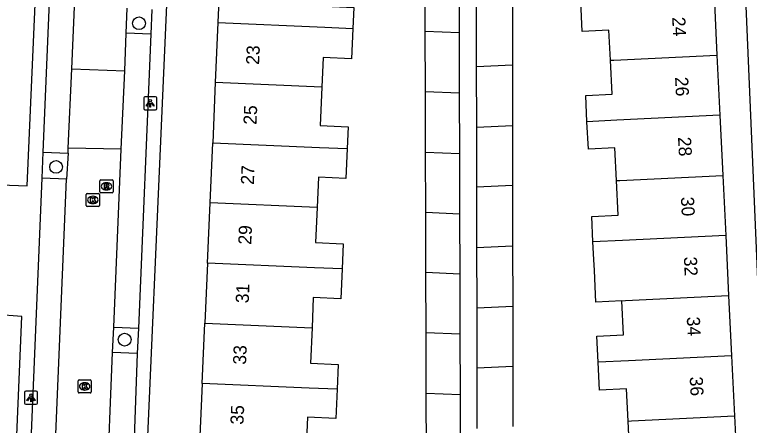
# Model space of a CAD drawing. Extents: x 162250 to 162654, y 380744 to 381605.
# Drawn here: x 162337.1 to 162393.2, y 381015.9 to 381047.3 of the extents above; entities that cross this region are included whole.
import ezdxf

# ---------------------------------------------------------------- set-up
doc = ezdxf.new("R2010")
doc.units = 0
for name, color, linetype in [('IMGEO_Boom', 7, 'Continuous'), ('IMGEO_Kolk', 7, 'Continuous'), ('IMGEO_Lichtpunt', 7, 'Continuous'), ('IMGEO_Pand', 7, 'Continuous'), ('IMGEO_Pand_nummerreeks', 7, 'Continuous'), ('IMGEO_Parkeervlak_open', 7, 'Continuous'), ('IMGEO_Rijbaan_lokaal_open', 7, 'Continuous'), ('IMGEO_Rioolput', 7, 'Continuous'), ('IMGEO_Voetpad_open', 7, 'Continuous')]:
    doc.layers.add(name, color=color, linetype=linetype)

msp = doc.modelspace()

# ---------------------------------------------------------------- linework, layer by layer
at = {"layer": 'IMGEO_Boom'}
for centre in [(162346.59, 381046.627), (162340.248, 381035.639), (162345.489, 381022.424)]:
    msp.add_circle(centre, 0.489, dxfattribs=at)
at = {"layer": 'IMGEO_Kolk'}
for p, q in [((162342.634, 381033.61), (162343.486, 381033.61)), ((162342.559, 381032.684), (162342.559, 381033.536)), ((162343.047, 381033.39), (162343.072, 381033.39)), ((162343.56, 381033.536), (162343.56, 381032.684)), ((162343.486, 381032.61), (162342.634, 381032.61)), ((162343.07, 381032.83), (162343.045, 381032.83)), ((162341.937, 381018.422), (162341.937, 381019.274)), ((162342.012, 381019.348), (162342.864, 381019.348)), ((162342.425, 381019.128), (162342.45, 381019.128)), ((162342.938, 381019.274), (162342.938, 381018.422)), ((162342.448, 381018.568), (162342.423, 381018.568)), ((162342.864, 381018.348), (162342.012, 381018.348))]:
    msp.add_line(p, q, dxfattribs=at)
for points in [[(162342.634, 381033.61), (162343.486, 381033.61)], [(162342.559, 381032.684), (162342.559, 381033.536)], [(162342.88, 381033.31), (162343.003, 381033.31), (162343.003, 381033.159), (162343.133, 381033.31), (162343.297, 381033.31), (162343.151, 381033.159), (162343.304, 381032.91), (162343.152, 381032.91), (162343.067, 381033.074), (162343.003, 381033.007), (162343.003, 381032.91), (162342.88, 381032.91), (162342.88, 381033.31)], [(162343.56, 381033.536), (162343.56, 381032.684)], [(162343.486, 381032.61), (162342.634, 381032.61)], [(162341.937, 381018.422), (162341.937, 381019.274)], [(162342.012, 381019.348), (162342.864, 381019.348)], [(162342.258, 381019.048), (162342.381, 381019.048), (162342.381, 381018.897), (162342.511, 381019.048), (162342.675, 381019.048), (162342.529, 381018.897), (162342.682, 381018.648), (162342.53, 381018.648), (162342.445, 381018.812), (162342.381, 381018.745), (162342.381, 381018.648), (162342.258, 381018.648), (162342.258, 381019.048)], [(162342.938, 381019.274), (162342.938, 381018.422)], [(162342.864, 381018.348), (162342.012, 381018.348)]]:
    msp.add_lwpolyline(points, dxfattribs=at)
for centre, start, end in [((162342.636, 381033.534), 91.552, 178.448), ((162342.636, 381033.534), 91.552, 178.448), ((162343.484, 381033.534), 1.552, 88.448), ((162343.484, 381033.534), 1.552, 88.448), ((162342.636, 381032.686), 181.552, 268.448), ((162342.636, 381032.686), 181.552, 268.448), ((162343.484, 381032.686), 271.552, 358.448), ((162343.484, 381032.686), 271.552, 358.448), ((162342.014, 381019.272), 91.552, 178.448), ((162342.014, 381019.272), 91.552, 178.448), ((162342.862, 381019.272), 1.552, 88.448), ((162342.862, 381019.272), 1.552, 88.448), ((162342.014, 381018.424), 181.552, 268.448), ((162342.014, 381018.424), 181.552, 268.448), ((162342.862, 381018.424), 271.552, 358.448), ((162342.862, 381018.424), 271.552, 358.448)]:
    msp.add_arc(centre, 0.0765, start, end, dxfattribs=at)
for centre, major_axis, ratio, start_param, end_param in [((162343.046, 381033.11), (-0.387, 0.002), 0.722429, 4.712389, 7.853982), ((162343.071, 381033.11), (-0.39, 0.002), 0.717154, 1.570796, 4.712389), ((162342.424, 381018.848), (-0.387, 0.002), 0.722429, 4.712389, 7.853982), ((162342.449, 381018.848), (-0.39, 0.002), 0.717154, 1.570796, 4.712389)]:
    msp.add_ellipse(centre, major_axis=major_axis, ratio=ratio, start_param=start_param, end_param=end_param, dxfattribs=at)
at = {"layer": 'IMGEO_Lichtpunt'}
for p, q in [((162346.944, 381040.909), (162346.944, 381040.102)), ((162346.944, 381040.909), (162346.944, 381040.102)), ((162347.846, 381041.004), (162347.038, 381041.004)), ((162347.846, 381041.004), (162347.038, 381041.004)), ((162347.94, 381040.102), (162347.94, 381040.909)), ((162347.94, 381040.102), (162347.94, 381040.909)), ((162347.038, 381040.008), (162347.846, 381040.008)), ((162347.038, 381040.008), (162347.846, 381040.008)), ((162337.832, 381018.382), (162337.832, 381017.575)), ((162337.832, 381018.382), (162337.832, 381017.575)), ((162338.734, 381018.477), (162337.926, 381018.477)), ((162338.734, 381018.477), (162337.926, 381018.477)), ((162338.828, 381017.575), (162338.828, 381018.382)), ((162338.828, 381017.575), (162338.828, 381018.382)), ((162337.926, 381017.481), (162338.734, 381017.481)), ((162337.926, 381017.481), (162338.734, 381017.481))]:
    msp.add_line(p, q, dxfattribs=at)
for points in [[(162347.318, 381040.573), (162347.357, 381040.545), (162347.169, 381040.283), (162347.131, 381040.31), (162347.318, 381040.573)], [(162347.42, 381040.525), (162347.467, 381040.525), (162347.467, 381040.203), (162347.42, 381040.203), (162347.42, 381040.525)], [(162347.53, 381040.545), (162347.568, 381040.572), (162347.755, 381040.31), (162347.716, 381040.282), (162347.53, 381040.545)], [(162338.206, 381018.046), (162338.245, 381018.018), (162338.057, 381017.756), (162338.019, 381017.783), (162338.206, 381018.046)], [(162338.308, 381017.998), (162338.355, 381017.998), (162338.355, 381017.676), (162338.308, 381017.676), (162338.308, 381017.998)], [(162338.418, 381018.018), (162338.456, 381018.045), (162338.643, 381017.783), (162338.604, 381017.755), (162338.418, 381018.018)]]:
    msp.add_lwpolyline(points, dxfattribs=at)
for centre in [(162347.443, 381040.707), (162338.331, 381018.18)]:
    msp.add_circle(centre, 0.0994, dxfattribs=at)
for centre, start, end in [((162347.038, 381040.909), 90, 180), ((162347.038, 381040.909), 90, 180), ((162347.846, 381040.909), 0, 90), ((162347.846, 381040.909), 0, 90), ((162347.038, 381040.102), 180, 270), ((162347.038, 381040.102), 180, 270), ((162347.846, 381040.102), 270, 0), ((162347.846, 381040.102), 270, 360), ((162337.926, 381018.382), 90, 180), ((162337.926, 381018.382), 90, 180), ((162338.734, 381018.382), 0, 90), ((162338.734, 381018.382), 0, 90), ((162337.926, 381017.575), 180, 270), ((162337.926, 381017.575), 180, 270), ((162338.734, 381017.575), 270, 0), ((162338.734, 381017.575), 270, 360)]:
    msp.add_arc(centre, 0.0946, start, end, dxfattribs=at)
at = {"layer": 'IMGEO_Pand'}
for points in [[(162352.819, 381051.284), (162352.619, 381046.684)], [(162360.916, 381050.932), (162360.786, 381047.937), (162363, 381047.841), (162362.93, 381046.236)], [(162368.465, 381045.995), (162368.453, 381050.604)], [(162371.034, 381050.492), (162371.046, 381045.883)], [(162390.532, 381048.786), (162390.756, 381044.188)], [(162382.611, 381043.791), (162382.499, 381046.095), (162380.46, 381045.996), (162380.349, 381048.29)], [(162372.392, 381043.293), (162372.384, 381047.901)], [(162375.122, 381048.035), (162375.128, 381043.426)], [(162352.619, 381046.684), (162352.419, 381042.083)], [(162352.619, 381046.684), (162360.787, 381046.329), (162362.93, 381046.236)], [(162362.93, 381046.236), (162362.829, 381043.905), (162360.66, 381043.999), (162360.562, 381041.729)], [(162368.477, 381041.385), (162368.465, 381045.995)], [(162371.046, 381045.883), (162368.465, 381045.995)], [(162371.046, 381045.883), (162371.059, 381041.272)], [(162380.825, 381039.095), (162380.727, 381041.112), (162382.737, 381041.21), (162382.611, 381043.791)], [(162382.611, 381043.791), (162382.878, 381043.804), (162390.756, 381044.188)], [(162390.756, 381044.188), (162390.98, 381039.59)], [(162375.128, 381043.426), (162372.392, 381043.293)], [(162372.399, 381038.684), (162372.392, 381043.293)], [(162375.128, 381043.426), (162375.133, 381038.818)], [(162352.419, 381042.083), (162352.22, 381037.482)], [(162360.562, 381041.729), (162352.419, 381042.083)], [(162360.562, 381041.729), (162360.435, 381038.8), (162362.576, 381038.707), (162362.503, 381037.036)], [(162368.489, 381036.777), (162368.477, 381041.385)], [(162371.059, 381041.272), (162368.477, 381041.385)], [(162371.059, 381041.272), (162371.072, 381036.665)], [(162390.98, 381039.59), (162383.102, 381039.206), (162380.825, 381039.095)], [(162390.98, 381039.59), (162391.204, 381034.992)], [(162372.399, 381038.684), (162375.133, 381038.818)], [(162372.406, 381034.076), (162372.399, 381038.684)], [(162375.133, 381038.818), (162375.139, 381034.209)], [(162383.085, 381034.596), (162382.963, 381037.087), (162380.928, 381036.988), (162380.825, 381039.095)], [(162352.02, 381032.882), (162352.22, 381037.482)], [(162352.22, 381037.482), (162360.387, 381037.128), (162362.503, 381037.036)], [(162362.503, 381037.036), (162362.404, 381034.752), (162360.304, 381034.842), (162360.203, 381032.526)], [(162368.501, 381032.165), (162368.489, 381036.777)], [(162368.489, 381036.777), (162371.072, 381036.665)], [(162371.072, 381036.665), (162371.085, 381032.053)], [(162383.085, 381034.596), (162383.326, 381034.608), (162391.204, 381034.992)], [(162391.204, 381034.992), (162391.428, 381030.393)], [(162375.139, 381034.209), (162372.406, 381034.076)], [(162375.139, 381034.209), (162375.144, 381029.599)], [(162381.282, 381029.898), (162381.187, 381031.845), (162383.214, 381031.944), (162383.085, 381034.596)], [(162372.414, 381029.466), (162372.406, 381034.076)], [(162351.82, 381028.281), (162352.02, 381032.882)], [(162360.203, 381032.526), (162352.02, 381032.882)], [(162360.203, 381032.526), (162360.087, 381029.849), (162362.199, 381029.757), (162362.115, 381027.834)], [(162368.513, 381027.555), (162368.501, 381032.165)], [(162368.501, 381032.165), (162371.085, 381032.053)], [(162371.085, 381032.053), (162371.098, 381027.443)], [(162391.428, 381030.393), (162383.55, 381030.009), (162381.282, 381029.898)], [(162391.428, 381030.393), (162391.652, 381025.795)], [(162383.488, 381025.397), (162381.506, 381025.3), (162381.388, 381027.717), (162381.347, 381028.556), (162381.282, 381029.898)], [(162372.414, 381029.466), (162375.144, 381029.599)], [(162372.421, 381024.858), (162372.414, 381029.466)], [(162375.144, 381029.599), (162375.15, 381024.991)], [(162351.82, 381028.281), (162351.62, 381023.681)], [(162362.115, 381027.834), (162359.988, 381027.926), (162351.82, 381028.281)], [(162362.115, 381027.834), (162362.016, 381025.557), (162359.909, 381025.648), (162359.808, 381023.325)], [(162368.526, 381022.946), (162368.513, 381027.555)], [(162371.098, 381027.443), (162368.513, 381027.555)], [(162371.098, 381027.443), (162371.111, 381022.833)], [(162383.488, 381025.397), (162383.774, 381025.411), (162391.652, 381025.795)], [(162391.652, 381025.795), (162391.876, 381021.197)], [(162381.685, 381020.7), (162381.587, 381022.703), (162383.614, 381022.802), (162383.488, 381025.397)], [(162372.421, 381024.858), (162375.15, 381024.991)], [(162372.429, 381020.249), (162372.421, 381024.858)], [(162375.15, 381024.991), (162375.156, 381020.382)], [(162351.42, 381019.08), (162351.62, 381023.681)], [(162351.62, 381023.681), (162359.808, 381023.325)], [(162359.808, 381023.325), (162359.691, 381020.629), (162361.803, 381020.537), (162361.72, 381018.632)], [(162368.538, 381018.336), (162368.526, 381022.946)], [(162371.111, 381022.833), (162368.526, 381022.946)], [(162371.111, 381022.833), (162371.124, 381018.223)], [(162391.876, 381021.197), (162383.998, 381020.813), (162381.685, 381020.7)], [(162391.876, 381021.197), (162392.1, 381016.599)], [(162383.962, 381016.202), (162383.842, 381018.661), (162381.789, 381018.56), (162381.685, 381020.7)], [(162375.156, 381020.382), (162372.429, 381020.249)], [(162372.436, 381015.641), (162372.429, 381020.249)], [(162375.156, 381020.382), (162375.161, 381015.773)], [(162351.42, 381019.08), (162351.22, 381014.48)], [(162361.72, 381018.632), (162359.589, 381018.725), (162351.42, 381019.08)], [(162361.72, 381018.632), (162361.624, 381016.406), (162359.476, 381016.499), (162359.373, 381014.126)], [(162368.55, 381013.728), (162368.538, 381018.336)], [(162368.538, 381018.336), (162371.124, 381018.223)], [(162371.124, 381018.223), (162371.137, 381013.616)], [(162382.178, 381011.507), (162382.084, 381013.436), (162384.092, 381013.534), (162383.962, 381016.202)], [(162383.962, 381016.202), (162384.222, 381016.215), (162392.1, 381016.599)], [(162392.1, 381016.599), (162392.324, 381012.001)]]:
    msp.add_lwpolyline(points, dxfattribs=at)
at = {"layer": 'IMGEO_Parkeervlak_open'}
for points in [[(162339.268, 381036.765), (162341.163, 381036.688)], [(162341.044, 381034.696), (162339.18, 381034.765)], [(162346.446, 381021.366), (162344.572, 381021.447)]]:
    msp.add_lwpolyline(points, dxfattribs=at)
at = {"layer": 'IMGEO_Rijbaan_lokaal_open'}
for points in [[(162341.453, 381043.139), (162342.186, 381060.322)], [(162345.617, 381045.871), (162345.691, 381047.775)], [(162345.493, 381042.982), (162345.617, 381045.871)], [(162341.181, 381037.079), (162341.453, 381043.139)], [(162341.453, 381043.139), (162345.493, 381042.982)], [(162345.223, 381036.984), (162345.493, 381042.982)], [(162341.163, 381036.688), (162341.181, 381037.079)], [(162345.223, 381036.984), (162341.181, 381037.079)], [(162344.666, 381023.38), (162345.223, 381036.984)], [(162341.163, 381036.688), (162341.044, 381034.696)], [(162340.104, 381012.126), (162341.044, 381034.696)], [(162344.572, 381021.447), (162344.666, 381023.38)], [(162343.705, 380999.732), (162344.572, 381021.447)]]:
    msp.add_lwpolyline(points, dxfattribs=at)
at = {"layer": 'IMGEO_Rioolput'}
for p, q in [((162343.598, 381033.726), (162343.598, 381034.578)), ((162343.673, 381034.652), (162344.525, 381034.652)), ((162344.086, 381034.432), (162344.111, 381034.432)), ((162344.599, 381034.578), (162344.599, 381033.726)), ((162344.525, 381033.652), (162343.673, 381033.652)), ((162344.109, 381033.872), (162344.084, 381033.872))]:
    msp.add_line(p, q, dxfattribs=at)
for points in [[(162343.598, 381033.726), (162343.598, 381034.578)], [(162343.673, 381034.652), (162344.525, 381034.652)], [(162344.187, 381034.35), (162343.935, 381034.352), (162343.935, 381033.952)], [(162343.935, 381033.952), (162344.059, 381033.952), (162344.059, 381034.114), (162344.07, 381034.114)], [(162344.113, 381034.271), (162344.059, 381034.271), (162344.059, 381034.19)], [(162344.059, 381034.19), (162344.111, 381034.19)], [(162344.599, 381034.578), (162344.599, 381033.726)], [(162344.525, 381033.652), (162343.673, 381033.652)], [(162344.117, 381034.085), (162344.188, 381033.952), (162344.328, 381033.952), (162344.263, 381034.078)]]:
    msp.add_lwpolyline(points, dxfattribs=at)
for centre, radius, start, end in [((162343.675, 381034.576), 0.0765, 91.552, 178.448), ((162343.675, 381034.576), 0.0765, 91.552, 178.448), ((162344.069, 381034.061), 0.0533, 26.0293, 88.6989), ((162344.095, 381034.379), 0.19, 274.7715, 282.9687), ((162344.119, 381034.175), 0.0964, 77.0061, 93.1865), ((162344.133, 381034.232), 0.0378, 276.6634, 79.6772), ((162344.186, 381034.24), 0.109, 350.3612, 89.416), ((162344.184, 381034.24), 0.112, 277.5842, 350.9817), ((162344.168, 381034.025), 0.108, 29.5134, 73.7905), ((162344.523, 381034.576), 0.0765, 1.552, 88.448), ((162344.523, 381034.576), 0.0765, 1.552, 88.448), ((162343.675, 381033.728), 0.0765, 181.552, 268.448), ((162343.675, 381033.728), 0.0765, 181.552, 268.448), ((162344.523, 381033.728), 0.0765, 271.552, 358.448), ((162344.523, 381033.728), 0.0765, 271.552, 358.448)]:
    msp.add_arc(centre, radius, start, end, dxfattribs=at)
for centre, major_axis, ratio, start_param, end_param in [((162344.085, 381034.152), (-0.387, 0.002), 0.722429, 4.712389, 7.853982), ((162344.11, 381034.152), (-0.39, 0.002), 0.717154, 1.570796, 4.712389)]:
    msp.add_ellipse(centre, major_axis=major_axis, ratio=ratio, start_param=start_param, end_param=end_param, dxfattribs=at)
at = {"layer": 'IMGEO_Voetpad_open'}
for points in [[(162397.638, 380979.87), (162396.746, 381000), (162395.762, 381022.213), (162394.094, 381022.237), (162392.384, 381062.316), (162393.904, 381062.404), (162392.344, 381095.083)], [(162336.141, 380988.151), (162336.6, 381000), (162337.62, 381024.184), (162335.584, 381024.354), (162336.016, 381034.263), (162338.044, 381034.203), (162340.701, 381094.418)], [(162350.659, 381092.985), (162349.693, 381073.414), (162350.924, 381073.314), (162350.066, 381051.483), (162348.851, 381051.523), (162346.572, 381000), (162346.066, 380986.918)], [(162339.268, 381036.765), (162340.262, 381060.408)], [(162347.574, 381047.676), (162347.499, 381045.78)], [(162347.499, 381045.78), (162345.617, 381045.871)], [(162347.499, 381045.78), (162346.542, 381023.306)], [(162339.18, 381034.765), (162339.268, 381036.765)], [(162338.237, 381012.212), (162339.18, 381034.765)], [(162344.666, 381023.38), (162346.542, 381023.306)], [(162346.542, 381023.306), (162346.446, 381021.366)], [(162346.446, 381021.366), (162346.026, 381009.859), (162345.558, 380999.659)]]:
    msp.add_lwpolyline(points, dxfattribs=at)

# ---------------------------------------------------------------- texts
at = {"layer": 'IMGEO_Pand_nummerreeks'}
for s, rotation, p in [('24', 272.7888, (162387.332, 381047.085)), ('23', 87.5124, (162355.761, 381043.431)), ('26', 272.7888, (162387.555, 381042.5)), ('25', 87.5124, (162355.561, 381038.844)), ('28', 272.7888, (162387.778, 381037.912)), ('27', 87.5124, (162355.362, 381034.257)), ('30', 272.7888, (162388.002, 381033.328)), ('29', 87.5124, (162355.163, 381029.671)), ('32', 272.7901, (162388.224, 381028.749)), ('31', 87.5124, (162354.968, 381025.197)), ('34', 272.7888, (162388.448, 381024.161)), ('33', 87.5124, (162354.764, 381020.497)), ('36', 272.7888, (162388.672, 381019.577)), ('35', 87.5124, (162354.565, 381015.91))]:
    msp.add_text(s, height=1, rotation=rotation, dxfattribs=at).set_placement(p)

doc.saveas('drawing.dxf')
